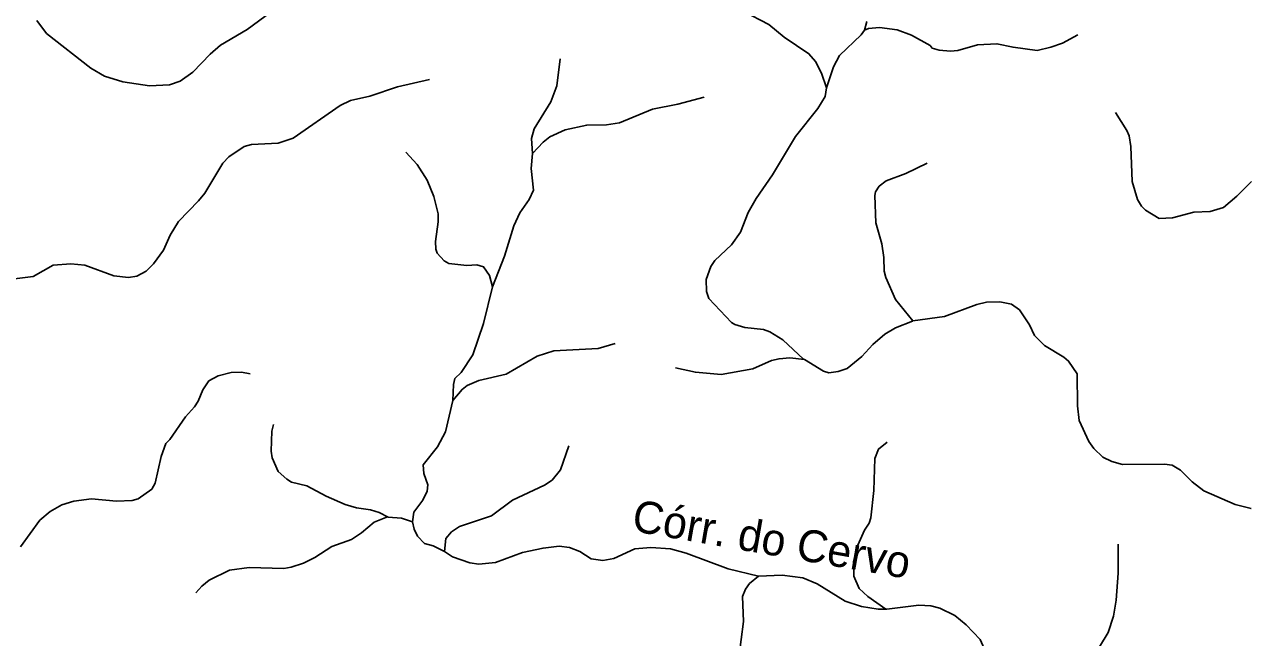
# Model space of a CAD drawing. Extents: x 500 to 555.2, y 9115.7 to 9171.
# Drawn here: x 549 to 555.13, y 9135.74 to 9138.81 of the extents above; entities that cross this region are included whole.
import ezdxf
from ezdxf.enums import TextEntityAlignment as Align

# ---------------------------------------------------------------- set-up
doc = ezdxf.new("R2010")
doc.units = 0
doc.header["$LTSCALE"] = 0.064
doc.layers.add('61', color=7, linetype='Continuous')
doc.layers.add('7', color=7, linetype='Continuous', lineweight=25)

msp = doc.modelspace()

# ---------------------------------------------------------------- linework, layer by layer
at = {"layer": '7'}
for points in [[(552.4107, 9139.2279), (552.4119, 9139.1448), (552.4277, 9139.0598), (552.4603, 9138.9798), (552.5, 9138.9368), (552.5874, 9138.8725), (552.7158, 9138.8056), (552.7935, 9138.7422), (552.917, 9138.6592), (552.9499, 9138.6214), (552.9801, 9138.5626), (553.0037, 9138.4889)], [(550.262, 9138.8925), (550.1111, 9138.781), (549.9781, 9138.7026), (549.9256, 9138.6579), (549.8398, 9138.5674), (549.7753, 9138.5229), (549.7232, 9138.5038), (549.6224, 9138.4985), (549.4899, 9138.52), (549.3978, 9138.5483), (549.3292, 9138.5874), (549.1079, 9138.7615), (549.0595, 9138.826)], [(553.206, 9138.821), (553.1939, 9138.7783), (553.1938, 9138.7782)], [(553.1938, 9138.7782), (553.178, 9138.7538), (553.07, 9138.6513), (553.0386, 9138.5936), (553.0037, 9138.4889)], [(554.2591, 9138.7535), (554.1838, 9138.7129), (554.1253, 9138.6919), (554.0576, 9138.6759), (553.9363, 9138.692), (553.8556, 9138.71), (553.7586, 9138.7035), (553.6607, 9138.6759), (553.624, 9138.6724), (553.5666, 9138.6782), (553.5324, 9138.6881), (553.5215, 9138.7005), (553.4294, 9138.7524), (553.3577, 9138.7792), (553.2697, 9138.7904), (553.2138, 9138.786), (553.1938, 9138.7782)], [(551.6739, 9138.6334), (551.6573, 9138.4987), (551.6271, 9138.4186), (551.5439, 9138.2844), (551.5311, 9138.2354), (551.5367, 9138.1611)], [(551.0217, 9138.5316), (550.8618, 9138.4935), (550.7228, 9138.4483), (550.6276, 9138.4259), (550.5759, 9138.4009), (550.3406, 9138.2373), (550.2659, 9138.2121), (550.1329, 9138.2063), (550.0948, 9138.1952), (550.0188, 9138.1442), (549.9896, 9138.1135), (549.8985, 9137.9633), (549.8672, 9137.9239), (549.7678, 9137.821), (549.7258, 9137.752), (549.6922, 9137.6784), (549.6433, 9137.6088), (549.6053, 9137.5734), (549.5594, 9137.5473), (549.5184, 9137.5407), (549.4446, 9137.5489), (549.2996, 9137.603), (549.2296, 9137.6094), (549.1411, 9137.6028), (549.0416, 9137.546), (548.9223, 9137.5304)], [(552.3929, 9138.4421), (552.2613, 9138.4068), (552.1347, 9138.382), (551.97, 9138.3146), (551.9056, 9138.3051), (551.8072, 9138.3033), (551.6996, 9138.279), (551.6225, 9138.2439), (551.5885, 9138.2181), (551.5367, 9138.1611)], [(553.0037, 9138.4889), (552.9986, 9138.4452), (552.9608, 9138.3856), (552.8491, 9138.2456), (552.7341, 9138.0543), (552.6526, 9137.9369), (552.6136, 9137.8653), (552.5749, 9137.7684), (552.5298, 9137.7044), (552.4473, 9137.627), (552.4271, 9137.5969), (552.4038, 9137.5307), (552.4054, 9137.4718), (552.4167, 9137.436), (552.5304, 9137.316), (552.5471, 9137.306), (552.5973, 9137.2913), (552.689, 9137.2814), (552.7213, 9137.2701), (552.787, 9137.2293), (552.8903, 9137.1333), (552.8941, 9137.131)], [(555.1272, 9138.0211), (555.1224, 9138.0162), (555.0549, 9137.948), (554.9869, 9137.8919), (554.9205, 9137.871), (554.8392, 9137.8672), (554.7328, 9137.8392), (554.6662, 9137.8356), (554.5973, 9137.8778), (554.5777, 9137.8975), (554.5576, 9137.9306), (554.5316, 9138.0215), (554.5245, 9138.1967), (554.5164, 9138.2486), (554.5045, 9138.276), (554.4475, 9138.3657)], [(550.9024, 9138.1679), (550.9592, 9138.1054), (551.0103, 9138.0273), (551.0424, 9137.9468), (551.0651, 9137.8588), (551.0651, 9137.8194), (551.0521, 9137.721), (551.0538, 9137.6822), (551.0601, 9137.6627), (551.095, 9137.6238), (551.1183, 9137.6113), (551.2082, 9137.6014), (551.2579, 9137.604), (551.2914, 9137.5945), (551.3215, 9137.5508), (551.3365, 9137.494)], [(551.5367, 9138.1611), (551.5293, 9138.0866), (551.5403, 9137.9774), (551.5195, 9137.9311), (551.4729, 9137.8639), (551.4425, 9137.7997), (551.3962, 9137.6483), (551.3365, 9137.494)], [(553.5067, 9138.1127), (553.4009, 9138.0606), (553.302, 9138.0245), (553.2676, 9137.9975), (553.25, 9137.9696), (553.2465, 9137.9518), (553.2514, 9137.8148), (553.2815, 9137.7096), (553.2909, 9137.6405), (553.2927, 9137.5734), (553.3008, 9137.5413), (553.3489, 9137.4318), (553.4356, 9137.3239)], [(551.3365, 9137.494), (551.2916, 9137.3116), (551.238, 9137.1549), (551.1803, 9137.0656), (551.1471, 9137.0363), (551.1407, 9137.0058), (551.1381, 9136.9272)], [(553.4356, 9137.3239), (553.5939, 9137.346), (553.7549, 9137.4064), (553.803, 9137.4173), (553.87, 9137.419), (553.9285, 9137.4078), (553.9687, 9137.3793), (554.019, 9137.305), (554.044, 9137.252), (554.0928, 9137.2018), (554.1903, 9137.1428), (554.2134, 9137.1233), (554.2569, 9137.0595), (554.259, 9136.9002), (554.2671, 9136.8262), (554.315, 9136.7215), (554.3397, 9136.6872), (554.3847, 9136.6438), (554.4304, 9136.6207), (554.4835, 9136.6073), (554.6935, 9136.6088), (554.7313, 9136.6029), (554.7727, 9136.5789), (554.8318, 9136.5194), (554.8898, 9136.4747), (555.0465, 9136.406), (555.1249, 9136.3859), (555.1253, 9136.3858)], [(552.8941, 9137.131), (552.9895, 9137.0737), (553.0154, 9137.065), (553.063, 9137.0715), (553.1084, 9137.0861), (553.1806, 9137.1465), (553.2365, 9137.2055), (553.2965, 9137.2572), (553.3485, 9137.2896), (553.4343, 9137.3237), (553.4356, 9137.3239)], [(551.949, 9137.2112), (551.8643, 9137.1861), (551.642, 9137.1747), (551.56, 9137.1482), (551.4047, 9137.0584), (551.2686, 9137.0272), (551.209, 9137.0007), (551.1842, 9136.9822), (551.1381, 9136.9272)], [(552.2496, 9137.0896), (552.3497, 9137.0679), (552.4786, 9137.0568), (552.6361, 9137.0844), (552.729, 9137.1257), (552.7673, 9137.1353), (552.8211, 9137.1402), (552.8941, 9137.131)], [(550.1257, 9137.0597), (550.0816, 9137.0681), (550.0306, 9137.0663), (549.965, 9137.0497), (549.919, 9137.024), (549.889, 9136.9793), (549.8664, 9136.923), (549.848, 9136.8944), (549.8026, 9136.8451), (549.7251, 9136.7323), (549.705, 9136.7114), (549.6805, 9136.647), (549.651, 9136.5138), (549.6339, 9136.4834), (549.5669, 9136.4355), (549.5368, 9136.4269), (549.4579, 9136.424), (549.333, 9136.435), (549.2444, 9136.4235), (549.1855, 9136.4054), (549.1258, 9136.3723), (549.0755, 9136.3284), (548.9783, 9136.195)], [(551.1381, 9136.9272), (551.1012, 9136.7697), (551.0617, 9136.6947), (550.99, 9136.6055), (550.9926, 9136.5622), (551.0137, 9136.5048), (551.009, 9136.4729), (550.9883, 9136.429), (550.9437, 9136.3686), (550.9361, 9136.3201)], [(550.2427, 9136.8068), (550.2337, 9136.7724), (550.2302, 9136.6739), (550.2357, 9136.6392), (550.2654, 9136.572), (550.308, 9136.5326), (550.3325, 9136.519), (550.4079, 9136.5004), (550.5054, 9136.4484), (550.6008, 9136.4066), (550.6574, 9136.3899), (550.7266, 9136.3792), (550.7701, 9136.366), (550.8147, 9136.344)], [(553.3083, 9136.7179), (553.264, 9136.6834), (553.2454, 9136.6357), (553.2401, 9136.4772), (553.2253, 9136.34), (553.2171, 9136.3126), (553.1943, 9136.2775), (553.1609, 9136.2033), (553.1385, 9136.1195), (553.1417, 9136.0486), (553.1681, 9135.9874), (553.2114, 9135.946), (553.3015, 9135.8833)], [(551.717, 9136.6996), (551.6753, 9136.5795), (551.6343, 9136.5286), (551.5955, 9136.5033), (551.4354, 9136.4281), (551.331, 9136.3507), (551.1719, 9136.2972), (551.1321, 9136.2701), (551.1027, 9136.2369), (551.097, 9136.1718)], [(549.8545, 9135.9645), (549.8835, 9135.9981), (549.9207, 9136.0284), (550.022, 9136.079), (550.1205, 9136.0922), (550.2942, 9136.0873), (550.3297, 9136.093), (550.392, 9136.1133), (550.4494, 9136.1417), (550.5338, 9136.1971), (550.6311, 9136.232), (550.682, 9136.2645), (550.7458, 9136.3177), (550.8124, 9136.3442), (550.8147, 9136.344)], [(550.8147, 9136.344), (550.8815, 9136.3387), (550.9361, 9136.3201)], [(550.9361, 9136.3201), (550.936, 9136.3193), (550.9441, 9136.2825), (550.962, 9136.2475), (550.9964, 9136.2114), (551.0398, 9136.2002), (551.097, 9136.1718)], [(551.097, 9136.1718), (551.137, 9136.1451), (551.2232, 9136.1158), (551.2679, 9136.1088), (551.3506, 9136.1169), (551.4865, 9136.1664), (551.5887, 9136.1887), (551.6688, 9136.1988), (551.7213, 9136.1922), (551.7725, 9136.1715), (551.8289, 9136.1353), (551.8872, 9136.1267), (551.9417, 9136.1367), (552.0476, 9136.1843), (552.1274, 9136.1923), (552.2251, 9136.1858), (552.3039, 9136.1632), (552.5139, 9136.0844), (552.6646, 9136.049)], [(554.4621, 9136.2076), (554.4621, 9136.063), (554.4521, 9135.9286), (554.4375, 9135.8478), (554.4113, 9135.7664), (554.3677, 9135.6948), (554.3343, 9135.6143), (554.3228, 9135.5552), (554.3227, 9135.4476), (554.3162, 9135.376), (554.2802, 9135.2671), (554.2736, 9135.231), (554.2804, 9135.1319)], [(552.1951, 9135.5009), (552.2125, 9135.4837), (552.3031, 9135.4389), (552.432, 9135.3938), (552.5008, 9135.3921), (552.5484, 9135.412), (552.5614, 9135.4277), (552.5742, 9135.5), (552.5663, 9135.642), (552.5905, 9135.821), (552.5853, 9135.9473), (552.6006, 9135.9839), (552.6205, 9136.0123), (552.6646, 9136.049)], [(552.6646, 9136.049), (552.7838, 9136.0527), (552.8866, 9136.0395), (552.9581, 9136.0102), (553.0978, 9135.9239), (553.1794, 9135.8975), (553.2631, 9135.8837), (553.3015, 9135.8833)], [(553.3015, 9135.8833), (553.3053, 9135.8833), (553.4665, 9135.9035), (553.5256, 9135.9002), (553.5703, 9135.8892), (553.645, 9135.8518), (553.7023, 9135.8057), (553.7715, 9135.7312), (553.826, 9135.611), (553.8469, 9135.5237), (553.8552, 9135.4614), (553.8834, 9135.402)]]:
    msp.add_lwpolyline(points, dxfattribs=at)

# ---------------------------------------------------------------- texts
at = {"layer": '61'}
msp.add_text('Córr. do Cervo', height=0.16, rotation=350.134, dxfattribs=at).set_placement((552.7172, 9136.1551), align=Align.CENTER)

doc.saveas('drawing.dxf')
